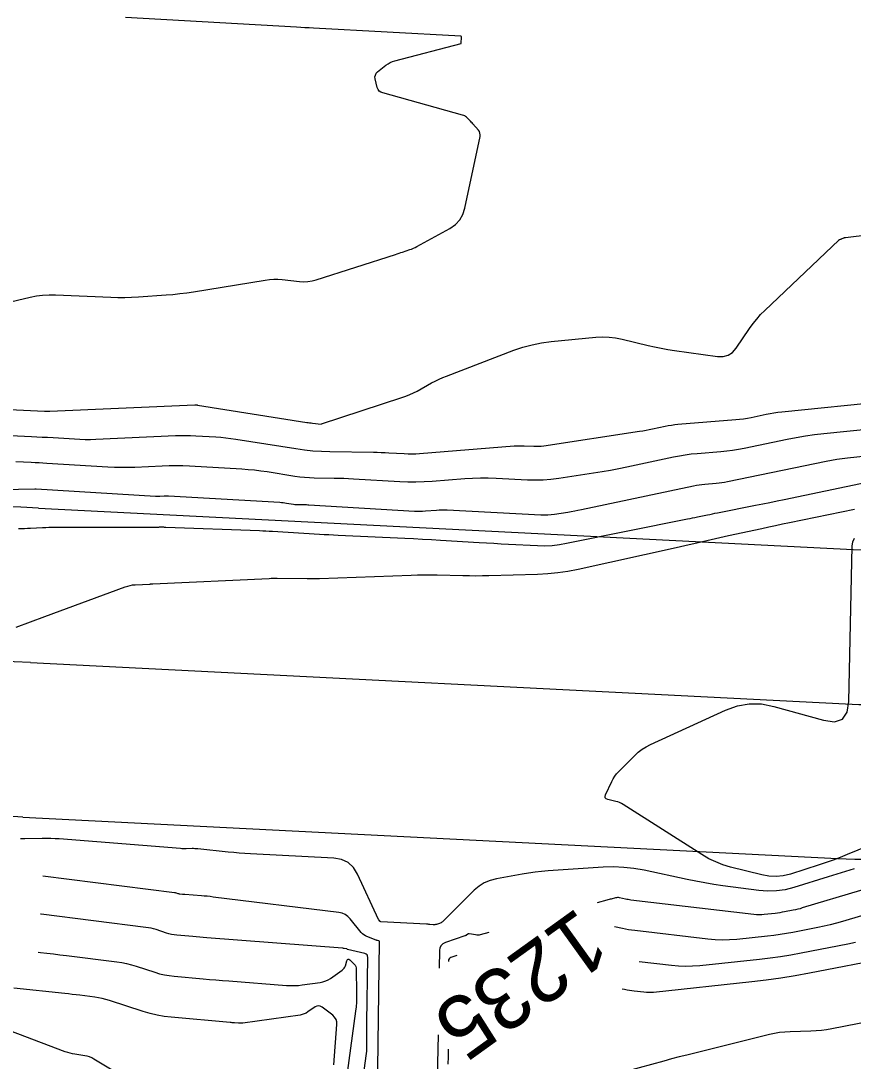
# Model space of a CAD drawing. Extents: x 658976 to 668721, y 639543 to 647196.
# Drawn here: x 663044.5 to 663125.2, y 642272.9 to 642373.8 of the extents above; entities that cross this region are included whole.
import ezdxf

# ---------------------------------------------------------------- set-up
doc = ezdxf.new("R2010")
doc.units = 0
for name, color, linetype in [('Ex_Contour Labels', 7, 'Continuous'), ('Ex_Major Contours', 7, 'Continuous'), ('Ex_Minor Contours', 7, 'Continuous'), ('R_Water', 7, 'Continuous')]:
    doc.layers.add(name, color=color, linetype=linetype)

msp = doc.modelspace()

# ---------------------------------------------------------------- linework, layer by layer
at = {"layer": 'Ex_Major Contours'}
for points in [[(663025.01, 642327.94), (663045.81, 642328.38), (663045.82, 642328.38), (663045.83, 642328.38), (663045.84, 642328.38), (663045.86, 642328.38), (663045.9, 642328.38), (663045.93, 642328.38), (663045.95, 642328.38), (663057.52, 642327.66), (663057.62, 642327.66), (663057.73, 642327.65), (663057.84, 642327.66), (663057.94, 642327.66), (663058.37, 642327.68), (663058.48, 642327.68), (663058.59, 642327.68), (663058.69, 642327.68), (663058.8, 642327.68), (663069.59, 642327.07), (663069.75, 642327.06), (663069.91, 642327.05), (663070.07, 642327.03), (663070.23, 642327), (663070.93, 642326.89), (663071.06, 642326.87), (663071.18, 642326.86), (663071.3, 642326.85), (663071.43, 642326.85), (663071.92, 642326.84), (663072.05, 642326.84), (663072.17, 642326.84), (663072.3, 642326.83), (663072.42, 642326.82), (663082.65, 642326.22), (663082.92, 642326.21), (663083.18, 642326.21), (663083.45, 642326.21), (663083.71, 642326.23), (663084.78, 642326.32), (663085.04, 642326.33), (663085.31, 642326.34), (663085.57, 642326.34), (663085.84, 642326.33), (663094.92, 642325.86), (663095.25, 642325.85), (663095.58, 642325.86), (663095.91, 642325.88), (663096.24, 642325.92), (663097.55, 642326.12), (663097.87, 642326.17), (663098.2, 642326.23), (663098.52, 642326.29), (663098.85, 642326.36), (663109.74, 642328.67), (663110.01, 642328.72), (663110.28, 642328.77), (663110.55, 642328.8), (663110.83, 642328.83), (663111.92, 642328.92), (663112.2, 642328.95), (663112.47, 642328.98), (663112.74, 642329.03), (663113.01, 642329.08), (663122.6, 642331.07), (663123.11, 642331.17), (663123.63, 642331.26), (663124.15, 642331.33), (663124.67, 642331.39), (663126.76, 642331.61)], [(663130.91, 642288.42), (663124.19, 642286.42), (663123.59, 642286.25), (663122.99, 642286.1), (663122.39, 642285.96), (663121.78, 642285.83), (663119.35, 642285.36), (663118.74, 642285.25), (663118.13, 642285.15), (663117.52, 642285.07), (663116.9, 642285), (663113.92, 642284.68), (663113.22, 642284.63), (663112.52, 642284.61), (663111.82, 642284.63), (663111.12, 642284.7), (663104.02, 642285.53), (663103.72, 642285.57), (663103.42, 642285.61), (663103.12, 642285.66), (663102.83, 642285.73), (663102.05, 642285.89)], [(663077.47, 642269.85), (663077.99, 642273.61), (663078.02, 642273.86), (663078.04, 642274.12), (663078.05, 642274.37), (663078.05, 642274.62), (663078.04, 642275.64), (663078.03, 642275.9), (663078.03, 642276.15), (663078.03, 642276.41), (663078.04, 642276.66), (663078.13, 642282.94), (663078.11, 642283.08), (663078.06, 642283.19), (663077.97, 642283.26), (663077.84, 642283.31), (663076.17, 642283.71), (663076.16, 642283.71), (663076.15, 642283.71), (663076.14, 642283.72), (663076.13, 642283.72), (663076.13, 642283.72), (663076.13, 642283.72), (663076.12, 642283.73), (663076.1, 642283.76), (663076.09, 642283.77), (663076.09, 642283.77), (663076.08, 642283.77), (663076.07, 642283.77), (663075.84, 642283.8), (663075.8, 642283.81), (663075.76, 642283.81), (663075.72, 642283.82), (663075.68, 642283.82), (663062.51, 642284.84), (663062.17, 642284.87), (663061.83, 642284.9), (663061.48, 642284.93), (663061.14, 642284.96), (663059.61, 642285.1), (663059.35, 642285.13), (663059.09, 642285.17), (663058.84, 642285.23), (663058.59, 642285.3), (663057.6, 642285.63), (663057.35, 642285.7), (663057.1, 642285.76), (663056.85, 642285.81), (663056.59, 642285.85), (663046.45, 642287.13), (663046.37, 642287.14)], [(663086.77, 642283.12), (663086.19, 642282.92), (663086.09, 642282.87), (663086.01, 642282.8), (663085.97, 642282.71), (663085.95, 642282.59), (663085.95, 642282.53)], [(663085.93, 642274.05), (663085.93, 642273.98), (663085.91, 642273.28), (663085.89, 642272.59)]]:
    msp.add_lwpolyline(points, dxfattribs=at)
at = {"layer": 'Ex_Minor Contours'}
for points in [[(663042.92, 642346.37), (663045.36, 642346.96), (663045.97, 642347.08), (663046.58, 642347.16), (663047.2, 642347.2), (663047.83, 642347.2), (663053.2, 642346.96), (663053.87, 642346.94), (663054.54, 642346.94), (663055.21, 642346.96), (663055.88, 642347), (663058.56, 642347.18), (663059.22, 642347.23), (663059.89, 642347.3), (663060.56, 642347.39), (663061.22, 642347.49), (663068.17, 642348.62), (663068.59, 642348.68), (663069, 642348.7), (663069.41, 642348.7), (663069.83, 642348.67), (663071.5, 642348.48), (663071.91, 642348.46), (663072.32, 642348.48), (663072.72, 642348.54), (663073.13, 642348.65), (663080.81, 642351.11), (663080.98, 642351.17), (663081.16, 642351.22), (663081.33, 642351.28), (663081.51, 642351.34), (663082.21, 642351.57), (663082.38, 642351.63), (663082.55, 642351.7), (663082.72, 642351.77), (663082.88, 642351.86), (663086.09, 642353.63), (663086.63, 642354), (663087.05, 642354.45), (663087.35, 642354.98), (663087.55, 642355.6), (663089.02, 642362.54), (663089.03, 642362.71), (663089.01, 642362.87), (663088.96, 642363.01), (663088.86, 642363.15), (663088.32, 642363.78), (663088.24, 642363.86), (663088.17, 642363.94), (663088.09, 642364.02), (663088.02, 642364.1), (663087.7, 642364.41), (663087.62, 642364.48), (663087.53, 642364.54), (663087.43, 642364.59), (663087.33, 642364.62), (663079.57, 642366.76), (663079.38, 642366.84), (663079.24, 642366.95), (663079.13, 642367.1), (663079.05, 642367.29), (663078.85, 642368.12), (663078.82, 642368.32), (663078.86, 642368.5), (663078.94, 642368.67), (663079.08, 642368.81), (663079.89, 642369.46), (663080.09, 642369.6), (663080.3, 642369.72), (663080.52, 642369.81), (663080.75, 642369.89), (663087.18, 642371.57), (663087.19, 642371.58), (663087.19, 642371.58), (663087.2, 642371.59), (663087.2, 642371.59), (663087.23, 642372.17), (663087.23, 642372.21), (663087.22, 642372.23), (663087.19, 642372.25), (663087.16, 642372.26), (663072.85, 642373.05), (663072.44, 642373.07), (663072.03, 642373.09), (663071.62, 642373.12), (663071.21, 642373.14), (663054.62, 642374.08)], [(663038.59, 642336.3), (663046.77, 642335.92), (663046.81, 642335.91), (663046.85, 642335.91), (663046.9, 642335.91), (663046.94, 642335.91), (663047.11, 642335.9), (663047.15, 642335.89), (663047.2, 642335.89), (663047.24, 642335.89), (663047.28, 642335.89), (663061.34, 642336.52), (663061.37, 642336.52), (663061.39, 642336.52), (663061.41, 642336.52), (663061.44, 642336.52), (663061.53, 642336.51), (663061.55, 642336.51), (663061.57, 642336.51), (663061.59, 642336.5), (663061.62, 642336.5), (663072.2, 642334.82), (663072.34, 642334.8), (663072.48, 642334.78), (663072.62, 642334.76), (663072.76, 642334.74), (663073.59, 642334.65), (663073.59, 642334.65), (663073.6, 642334.65), (663073.6, 642334.65), (663073.61, 642334.65), (663073.65, 642334.67), (663073.65, 642334.67), (663081.44, 642337.22), (663081.82, 642337.36), (663082.19, 642337.51), (663082.55, 642337.68), (663082.91, 642337.86), (663084.32, 642338.64), (663084.67, 642338.83), (663085.04, 642339), (663085.4, 642339.16), (663085.77, 642339.31), (663092.29, 642341.81), (663093.17, 642342.11), (663094.07, 642342.35), (663094.99, 642342.54), (663095.92, 642342.66), (663100.24, 642343.08), (663100.89, 642343.11), (663101.53, 642343.09), (663102.16, 642343.02), (663102.8, 642342.9), (663105.32, 642342.28), (663105.95, 642342.14), (663106.59, 642342.01), (663107.23, 642341.9), (663107.87, 642341.8), (663112.07, 642341.21), (663112.61, 642341.2), (663113.09, 642341.33), (663113.51, 642341.6), (663113.86, 642342.01), (663115.16, 642343.93), (663115.5, 642344.4), (663115.86, 642344.84), (663116.24, 642345.27), (663116.65, 642345.68), (663123.82, 642352.5), (663123.84, 642352.51), (663123.86, 642352.52), (663123.88, 642352.53), (663123.9, 642352.54), (663123.99, 642352.57), (663124.01, 642352.58), (663124.03, 642352.59), (663124.05, 642352.6), (663124.08, 642352.61), (663124.3, 642352.7), (663124.34, 642352.71), (663124.39, 642352.73), (663124.43, 642352.74), (663124.48, 642352.75), (663133.65, 642353.88)], [(663042.1, 642333.61), (663045.5, 642333.45), (663046.02, 642333.42), (663046.54, 642333.4), (663047.06, 642333.37), (663047.59, 642333.34), (663049.67, 642333.21), (663050.19, 642333.18), (663050.71, 642333.17), (663051.23, 642333.17), (663051.75, 642333.19), (663059.48, 642333.53), (663059.97, 642333.55), (663060.46, 642333.55), (663060.94, 642333.54), (663061.43, 642333.52), (663063.38, 642333.41), (663063.86, 642333.38), (663064.35, 642333.33), (663064.83, 642333.27), (663065.32, 642333.2), (663071.16, 642332.27), (663071.98, 642332.16), (663072.8, 642332.07), (663073.63, 642332.02), (663074.46, 642331.99), (663078.68, 642331.93), (663079.05, 642331.92), (663079.42, 642331.91), (663079.8, 642331.9), (663080.17, 642331.88), (663081.66, 642331.79), (663082.03, 642331.77), (663082.4, 642331.77), (663082.78, 642331.78), (663083.15, 642331.8), (663092.33, 642332.54), (663092.57, 642332.55), (663092.81, 642332.56), (663093.05, 642332.56), (663093.29, 642332.55), (663094.24, 642332.5), (663094.48, 642332.5), (663094.72, 642332.5), (663094.95, 642332.52), (663095.19, 642332.55), (663104.5, 642333.96), (663104.81, 642334.01), (663105.12, 642334.06), (663105.43, 642334.12), (663105.74, 642334.18), (663106.97, 642334.44), (663107.28, 642334.5), (663107.58, 642334.56), (663107.9, 642334.6), (663108.21, 642334.63), (663113.83, 642335.09), (663114.2, 642335.12), (663114.57, 642335.17), (663114.95, 642335.23), (663115.31, 642335.3), (663116.79, 642335.61), (663117.16, 642335.68), (663117.53, 642335.74), (663117.9, 642335.8), (663118.28, 642335.84), (663128.47, 642336.89)], [(663127.15, 642334.2), (663122.37, 642333.71), (663121.47, 642333.6), (663120.58, 642333.48), (663119.7, 642333.33), (663118.81, 642333.16), (663114.65, 642332.29), (663114.09, 642332.18), (663113.52, 642332.09), (663112.95, 642332.02), (663112.38, 642331.96), (663110.08, 642331.77), (663109.5, 642331.72), (663108.93, 642331.64), (663108.37, 642331.55), (663107.8, 642331.44), (663103.27, 642330.48), (663102.47, 642330.31), (663101.66, 642330.16), (663100.85, 642330.02), (663100.03, 642329.89), (663096.66, 642329.38), (663095.9, 642329.28), (663095.15, 642329.23), (663094.39, 642329.21), (663093.63, 642329.23), (663090.58, 642329.39), (663089.82, 642329.42), (663089.06, 642329.42), (663088.3, 642329.39), (663087.54, 642329.35), (663084.36, 642329.09), (663083.58, 642329.04), (663082.79, 642329.02), (663082.01, 642329.03), (663081.23, 642329.06), (663076.75, 642329.32), (663076.27, 642329.35), (663075.8, 642329.37), (663075.32, 642329.38), (663074.85, 642329.39), (663072.94, 642329.42), (663072.47, 642329.43), (663071.99, 642329.47), (663071.52, 642329.52), (663071.05, 642329.58), (663068.35, 642330.01), (663067.74, 642330.1), (663067.13, 642330.17), (663066.52, 642330.23), (663065.91, 642330.27), (663060.84, 642330.56), (663060.18, 642330.59), (663059.52, 642330.6), (663058.86, 642330.59), (663058.19, 642330.57), (663055.54, 642330.45), (663054.88, 642330.43), (663054.22, 642330.43), (663053.56, 642330.45), (663052.9, 642330.48), (663046.99, 642330.84), (663046.61, 642330.87), (663046.24, 642330.89), (663045.86, 642330.91), (663045.48, 642330.93), (663043.98, 642331)], [(663044.24, 642324.53), (663044.54, 642324.53), (663044.83, 642324.54), (663045.12, 642324.55), (663045.41, 642324.57), (663046.58, 642324.63), (663046.88, 642324.64), (663047.17, 642324.65), (663047.46, 642324.66), (663047.75, 642324.66), (663057.82, 642324.67), (663057.83, 642324.67), (663057.84, 642324.67), (663057.86, 642324.67), (663057.87, 642324.67), (663057.92, 642324.68), (663057.94, 642324.68), (663057.95, 642324.68), (663057.96, 642324.68), (663057.98, 642324.68), (663058.3, 642324.68), (663058.36, 642324.67), (663058.42, 642324.67), (663058.48, 642324.67), (663058.54, 642324.67), (663067.63, 642324.32), (663067.94, 642324.3), (663068.25, 642324.29), (663068.56, 642324.27), (663068.87, 642324.26), (663073.44, 642323.99), (663073.89, 642323.96), (663074.35, 642323.94), (663074.8, 642323.91), (663075.26, 642323.89), (663081.71, 642323.59), (663082.57, 642323.55), (663083.44, 642323.5), (663084.3, 642323.46), (663085.17, 642323.41), (663088.93, 642323.17), (663089.64, 642323.13), (663090.35, 642323.09), (663091.06, 642323.05), (663091.77, 642323.02), (663094.6, 642322.87), (663095.31, 642322.86), (663096.01, 642322.89), (663096.72, 642322.97), (663097.41, 642323.09), (663109.15, 642325.45), (663109.39, 642325.5), (663109.63, 642325.55), (663109.87, 642325.6), (663110.11, 642325.65), (663111.08, 642325.85), (663111.32, 642325.9), (663111.57, 642325.95), (663111.81, 642326), (663112.05, 642326.05), (663115.74, 642326.78), (663116.44, 642326.92), (663117.13, 642327.06), (663117.83, 642327.21), (663118.52, 642327.35), (663126.54, 642329.02)], [(663044.02, 642314.97), (663045.4, 642315.48), (663046.78, 642315.99), (663054.6, 642318.87), (663054.84, 642318.95), (663055.07, 642319.01), (663055.31, 642319.05), (663055.55, 642319.07), (663056.97, 642319.14), (663057, 642319.14), (663057.02, 642319.15), (663057.04, 642319.15), (663057.07, 642319.15), (663057.17, 642319.15), (663057.19, 642319.15), (663057.22, 642319.15), (663057.24, 642319.15), (663057.27, 642319.15), (663068.56, 642319.69), (663068.75, 642319.7), (663068.94, 642319.7), (663069.13, 642319.7), (663069.32, 642319.7), (663072.24, 642319.68), (663072.54, 642319.68), (663072.83, 642319.68), (663073.13, 642319.68), (663073.43, 642319.69), (663082.33, 642320.01), (663082.96, 642320.02), (663083.59, 642320.03), (663084.22, 642320.03), (663084.85, 642320.02), (663087.36, 642319.97), (663087.99, 642319.96), (663088.62, 642319.95), (663089.25, 642319.96), (663089.88, 642319.97), (663094.59, 642320.1), (663095.59, 642320.15), (663096.57, 642320.25), (663097.55, 642320.39), (663098.53, 642320.58), (663108.06, 642322.7), (663108.48, 642322.79), (663108.9, 642322.89), (663109.32, 642322.98), (663109.75, 642323.08), (663111.43, 642323.47), (663111.85, 642323.57), (663112.27, 642323.66), (663112.69, 642323.76), (663113.12, 642323.85), (663116.34, 642324.54), (663117.02, 642324.69), (663117.69, 642324.83), (663118.37, 642324.97), (663119.05, 642325.11), (663125.34, 642326.4)], [(663130.12, 642295.15), (663124.64, 642292.91), (663123.97, 642292.64), (663123.28, 642292.38), (663122.6, 642292.14), (663121.91, 642291.91), (663119.13, 642291.01), (663118.44, 642290.84), (663117.74, 642290.77), (663117.04, 642290.8), (663116.34, 642290.93), (663113.31, 642291.7), (663112.58, 642291.91), (663111.88, 642292.19), (663111.2, 642292.51), (663110.54, 642292.9), (663102.91, 642297.77), (663102.74, 642297.87), (663102.56, 642297.95), (663102.38, 642298.02), (663102.19, 642298.07), (663101.42, 642298.25), (663101.26, 642298.31), (663101.17, 642298.41), (663101.15, 642298.54), (663101.2, 642298.7), (663101.79, 642299.98), (663101.93, 642300.25), (663102.09, 642300.5), (663102.27, 642300.74), (663102.47, 642300.96), (663104.03, 642302.53), (663104.37, 642302.84), (663104.74, 642303.13), (663105.13, 642303.37), (663105.54, 642303.58), (663112.83, 642306.92), (663113.98, 642307.33), (663115.14, 642307.53), (663116.33, 642307.51), (663117.52, 642307.28), (663122.35, 642305.93), (663123.41, 642305.79), (663124.17, 642306.05), (663124.64, 642306.71), (663124.81, 642307.76), (663125.11, 642322.8), (663125.18, 642323.24), (663125.36, 642323.58)], [(663125.31, 642291.52), (663124.48, 642291.27), (663123.64, 642291.01), (663122.8, 642290.75), (663119.46, 642289.71), (663118.62, 642289.5), (663117.77, 642289.38), (663116.91, 642289.35), (663116.05, 642289.42), (663112.56, 642289.89), (663111.69, 642290.02), (663110.82, 642290.16), (663109.96, 642290.32), (663109.1, 642290.5), (663104.93, 642291.39), (663103.95, 642291.56), (663102.96, 642291.67), (663101.97, 642291.71), (663100.97, 642291.68), (663095.62, 642291.33), (663094.99, 642291.28), (663094.35, 642291.21), (663093.73, 642291.12), (663093.1, 642291.02), (663090.6, 642290.57), (663089.99, 642290.41), (663089.43, 642290.17), (663088.92, 642289.85), (663088.44, 642289.45), (663085.36, 642286.39), (663085.3, 642286.34), (663085.23, 642286.29), (663085.16, 642286.26), (663085.09, 642286.23), (663084.79, 642286.14), (663084.71, 642286.13), (663084.63, 642286.11), (663084.55, 642286.11), (663084.47, 642286.11), (663084.14, 642286.14), (663084.05, 642286.14), (663083.97, 642286.15), (663083.89, 642286.15), (663083.81, 642286.16), (663079.38, 642286.4), (663079.37, 642286.4), (663079.37, 642286.4), (663079.36, 642286.4), (663079.35, 642286.41), (663079.32, 642286.42), (663079.31, 642286.42), (663079.31, 642286.43), (663079.3, 642286.43), (663079.3, 642286.44), (663079.22, 642286.54), (663079.2, 642286.56), (663079.19, 642286.58), (663079.18, 642286.6), (663079.17, 642286.62), (663077.14, 642291), (663076.74, 642291.66), (663076.22, 642292.13), (663075.59, 642292.44), (663074.83, 642292.57), (663066.74, 642292.98), (663066.2, 642293.01), (663065.66, 642293.05), (663065.12, 642293.1), (663064.59, 642293.15), (663061.63, 642293.46), (663061.5, 642293.48), (663061.36, 642293.48), (663061.22, 642293.49), (663061.08, 642293.49), (663060.52, 642293.47), (663060.38, 642293.47), (663060.24, 642293.47), (663060.1, 642293.48), (663059.96, 642293.49), (663048.2, 642294.42), (663047.79, 642294.45), (663047.37, 642294.47), (663046.95, 642294.47), (663046.53, 642294.47), (663044.86, 642294.45), (663044.44, 642294.45)], [(663079.06, 642269.68), (663079.27, 642284.45), (663079.27, 642284.48), (663079.26, 642284.51), (663079.24, 642284.52), (663079.21, 642284.54), (663079.08, 642284.57), (663079.04, 642284.58), (663079.01, 642284.59), (663078.98, 642284.6), (663078.95, 642284.61), (663078.04, 642284.95), (663077.89, 642285.02), (663077.74, 642285.11), (663077.62, 642285.22), (663077.5, 642285.34), (663076.43, 642286.67), (663076.2, 642286.91), (663075.94, 642287.09), (663075.64, 642287.22), (663075.32, 642287.29), (663063.12, 642288.79), (663062.84, 642288.83), (663062.55, 642288.86), (663062.26, 642288.89), (663061.98, 642288.91), (663060.37, 642289.03), (663060.31, 642289.04), (663060.25, 642289.04), (663060.2, 642289.05), (663060.14, 642289.05), (663059.89, 642289.08), (663059.85, 642289.08), (663059.8, 642289.09), (663059.76, 642289.1), (663059.72, 642289.11), (663059.56, 642289.16), (663059.52, 642289.18), (663059.47, 642289.19), (663059.43, 642289.19), (663059.39, 642289.2), (663046.59, 642290.82)], [(663131.59, 642291.09), (663120.27, 642287.73), (663120.06, 642287.66), (663119.84, 642287.61), (663119.63, 642287.56), (663119.41, 642287.51), (663118.54, 642287.35), (663118.32, 642287.31), (663118.1, 642287.27), (663117.88, 642287.24), (663117.66, 642287.21), (663116.59, 642287.1), (663116.34, 642287.08), (663116.08, 642287.08), (663115.83, 642287.08), (663115.58, 642287.11), (663103.64, 642288.5), (663103.51, 642288.52), (663103.38, 642288.54), (663103.25, 642288.56), (663103.12, 642288.59), (663102.56, 642288.71), (663102.46, 642288.73), (663102.36, 642288.73), (663102.25, 642288.72), (663102.15, 642288.7), (663101.74, 642288.59), (663101.64, 642288.57), (663101.53, 642288.54), (663101.43, 642288.51), (663101.33, 642288.48), (663100.37, 642288.22)], [(663089.87, 642285.35), (663089.04, 642285.12), (663088.93, 642285.1), (663088.81, 642285.09), (663088.7, 642285.09), (663088.59, 642285.11), (663088, 642285.23), (663087.96, 642285.24), (663087.92, 642285.23), (663087.88, 642285.22), (663087.84, 642285.2), (663087.69, 642285.1), (663087.66, 642285.07), (663087.62, 642285.05), (663087.58, 642285.03), (663087.54, 642285.02), (663085.65, 642284.37), (663085.41, 642284.25), (663085.23, 642284.08), (663085.13, 642283.87), (663085.09, 642283.6), (663085.06, 642281.89), (663085.06, 642281.89)], [(663104.46, 642282.54), (663107.58, 642282.18), (663108.27, 642282.12), (663108.96, 642282.09), (663109.64, 642282.11), (663110.33, 642282.16), (663116.14, 642282.78), (663117.15, 642282.9), (663118.16, 642283.04), (663119.16, 642283.2), (663120.16, 642283.38), (663124.71, 642284.26), (663125.43, 642284.4)], [(663046.15, 642283.44), (663046.37, 642283.42), (663047, 642283.35), (663047.63, 642283.28), (663048.26, 642283.2), (663048.89, 642283.12), (663053.79, 642282.5), (663054.26, 642282.43), (663054.73, 642282.34), (663055.19, 642282.23), (663055.65, 642282.09), (663057.47, 642281.5), (663057.92, 642281.36), (663058.39, 642281.25), (663058.85, 642281.17), (663059.33, 642281.11), (663062.14, 642280.86), (663062.77, 642280.81), (663063.4, 642280.75), (663064.03, 642280.7), (663064.66, 642280.65), (663070.24, 642280.22), (663070.63, 642280.2), (663071.01, 642280.2), (663071.39, 642280.22), (663071.77, 642280.27), (663073.51, 642280.51), (663073.78, 642280.56), (663074.04, 642280.65), (663074.28, 642280.76), (663074.51, 642280.9), (663075.65, 642281.7), (663075.75, 642281.79), (663075.84, 642281.88), (663075.9, 642281.99), (663075.95, 642282.11), (663076.1, 642282.62), (663076.15, 642282.72), (663076.21, 642282.77), (663076.28, 642282.76), (663076.37, 642282.69), (663076.8, 642282.28), (663076.89, 642282.18), (663076.96, 642282.07), (663077, 642281.94), (663077.01, 642281.8), (663077.04, 642279.47), (663077.04, 642279.03), (663077.02, 642278.6), (663076.99, 642278.16), (663076.94, 642277.73), (663076.11, 642271.75)], [(663128.7, 642282.89), (663120.98, 642281.4), (663119.58, 642281.14), (663118.19, 642280.92), (663116.79, 642280.73), (663115.39, 642280.56), (663105.86, 642279.55), (663105.63, 642279.53), (663105.39, 642279.53), (663105.16, 642279.54), (663104.92, 642279.56), (663103.98, 642279.67), (663103.74, 642279.7), (663103.51, 642279.73), (663103.28, 642279.77), (663103.04, 642279.82), (663102.8, 642279.87)], [(663074.84, 642272.53), (663075.13, 642276.42), (663075.12, 642276.69), (663075.05, 642276.93), (663074.91, 642277.15), (663074.72, 642277.34), (663073.69, 642278.12), (663073.52, 642278.21), (663073.35, 642278.25), (663073.18, 642278.22), (663073.01, 642278.13), (663072.32, 642277.65), (663072.14, 642277.54), (663071.96, 642277.45), (663071.76, 642277.39), (663071.56, 642277.35), (663066.01, 642276.57), (663065.9, 642276.55), (663065.8, 642276.55), (663065.7, 642276.55), (663065.59, 642276.55), (663065.18, 642276.59), (663065.08, 642276.59), (663064.97, 642276.6), (663064.87, 642276.61), (663064.77, 642276.62), (663059.05, 642277.13), (663058.36, 642277.22), (663057.68, 642277.34), (663057.01, 642277.49), (663056.34, 642277.69), (663053.07, 642278.75), (663052.72, 642278.86), (663052.37, 642278.95), (663052.01, 642279.02), (663051.64, 642279.07), (663050.19, 642279.26), (663049.82, 642279.3), (663049.46, 642279.35), (663049.09, 642279.39), (663048.73, 642279.43), (663043.8, 642279.96)], [(663130.93, 642277.52), (663123.14, 642276.01), (663122.64, 642275.92), (663122.14, 642275.85), (663121.63, 642275.81), (663121.12, 642275.78), (663119.09, 642275.72), (663118.59, 642275.69), (663118.08, 642275.64), (663117.59, 642275.56), (663117.09, 642275.45), (663109.84, 642273.66), (663109.09, 642273.47), (663108.34, 642273.28), (663107.6, 642273.09), (663106.85, 642272.89), (663103.26, 642271.91)], [(663055, 642271.01), (663051.55, 642273.08), (663051.34, 642273.19), (663051.12, 642273.28), (663050.9, 642273.35), (663050.66, 642273.4), (663049.71, 642273.55), (663049.47, 642273.59), (663049.24, 642273.65), (663049.01, 642273.72), (663048.78, 642273.79), (663041.86, 642276.41)], [(663084.95, 642275.42), (663084.83, 642269.83)]]:
    msp.add_lwpolyline(points, dxfattribs=at)
at = {"layer": 'R_Water'}
for p, q in [((663046.17, 642326.51), (663125.22, 642322.5)), ((663045.41, 642311.53), (663124.46, 642307.52)), ((663044.65, 642296.55), (663123.7, 642292.54))]:
    msp.add_line(p, q, dxfattribs=at)
for centre, radius, start, end in [((663127, 642357.45), 35, 267.0917, 357.0143), ((663127, 642357.45), 65, 267.0917, 357.0143), ((663127, 642357.45), 50, 267.0917, 357.0143), ((663035.26, 642111.79), 215, 87.0917, 101.5452), ((663035.26, 642111.79), 200, 87.0917, 101.5452), ((663035.26, 642111.79), 185, 87.0917, 101.5452)]:
    msp.add_arc(centre, radius, start, end, dxfattribs=at)

# ---------------------------------------------------------------- texts
at = {"layer": 'Ex_Contour Labels'}
msp.add_text('1235', height=6, rotation=215.7294, dxfattribs=at).set_placement((663098.55, 642287.9))

doc.saveas('drawing.dxf')
